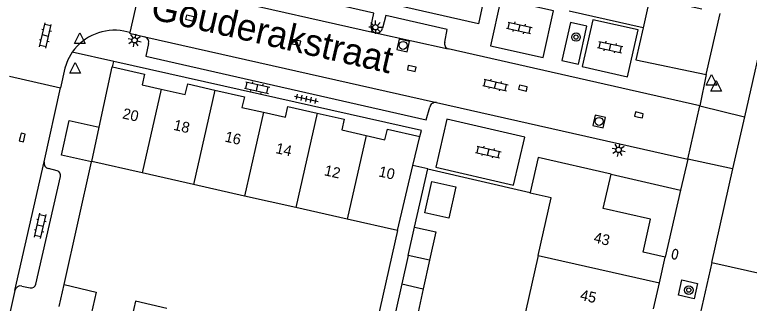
# Model space of a CAD drawing. Extents: x 128000 to 131008, y 398996 to 402500.
# Drawn here: x 128911 to 128979.8, y 399124.7 to 399151.7 of the extents above; entities that cross this region are included whole.
import ezdxf

# ---------------------------------------------------------------- set-up
doc = ezdxf.new("R2010")
doc.units = 0
for name, color, linetype in [('gg-afsc-erfafscheiding', 7, 'Continuous'), ('gg-afsc-muur', 7, 'Continuous'), ('gg-anno-huisnummerreeks BGT', 7, 'Continuous'), ('gg-anno-openbare ruimte label', 7, 'Continuous'), ('gg-bbg-bijgebouw', 7, 'Continuous'), ('gg-bbg-gedigitaliseerde bijgebouw', 7, 'Continuous'), ('gg-bbg-hoofdgebouw', 7, 'Continuous'), ('gg-bbg-luifel en loopbrug', 7, 'Continuous'), ('gg-bbg-tussenscheiding', 7, 'Continuous'), ('gg-knt-verharding', 7, 'Continuous'), ('gg-knt-verharding nz', 7, 'Continuous'), ('gt-grn-weggrens', 7, 'Continuous'), ('gt-symb-boom', 7, 'Continuous'), ('gt-symb-brandkraan', 7, 'Continuous'), ('gt-symb-klinker verharding', 7, 'Continuous'), ('gt-symb-kolk', 7, 'Continuous'), ('gt-symb-lichtmast', 7, 'Continuous'), ('gt-symb-rioolschacht', 7, 'Continuous'), ('gt-symb-tegel verharding', 7, 'Continuous'), ('gt-symb-waterafsluiter', 7, 'Continuous')]:
    doc.layers.add(name, color=color, linetype=linetype)

# ---------------------------------------------------------------- blocks, each defined once
blk = doc.blocks.new('gt0-KOLK')
at = {"layer": 'gt-symb-kolk'}
blk.add_lwpolyline([(0, 0), (0.375, 0), (0.375, 0.4), (-0.375, 0.4), (-0.375, 0), (0, 0)], dxfattribs=at)
blk = doc.blocks.new('gt0-LMAST')
at = {"layer": 'gt-symb-lichtmast'}
for p, q in [((-0.182, 0.173), (-0.447, 0.438)), ((-0.005, 0.246), (-0.005, 0.621)), ((0.172, 0.173), (0.437, 0.438)), ((-0.255, -0.004), (-0.63, -0.004)), ((-0.182, -0.181), (-0.447, -0.446)), ((-0.005, -0.254), (-0.005, -0.629)), ((0.437, -0.446), (0.172, -0.181)), ((0.245, -0.004), (0.62, -0.004))]:
    blk.add_line(p, q, dxfattribs=at)
blk.add_circle((-0.005, -0.004), 0.25, dxfattribs=at)
blk = doc.blocks.new('gt0-RS')
at = {"layer": 'gt-symb-rioolschacht'}
blk.add_lwpolyline([(-0.5, -0.5), (0.5, -0.5), (0.5, 0.5), (-0.5, 0.5)], close=True, dxfattribs=at)
blk.add_circle((0, 0), 0.375, dxfattribs=at)
blk = doc.blocks.new('gt0-KL1')
at = {"layer": 'gt-symb-klinker verharding'}
for p, q in [((-1.15, 0.3), (1.15, 0.3)), ((-1, -0.3), (-1, 0.3)), ((-0.5, 0.3), (-0.5, 0.45)), ((0, -0.3), (0, 0.3)), ((0.5, 0.3), (0.5, 0.45)), ((1, -0.3), (1, 0.3)), ((-1.15, -0.3), (1.15, -0.3)), ((-0.5, -0.45), (-0.5, -0.3)), ((0.5, -0.45), (0.5, -0.3))]:
    blk.add_line(p, q, dxfattribs=at)
blk = doc.blocks.new('gt0-WAFSL')
at = {"layer": 'gt-symb-waterafsluiter'}
for p, q in [((-0.5, -0.333), (0, 0.667)), ((0, 0.667), (0.5, -0.333)), ((0.5, -0.333), (-0.5, -0.333))]:
    blk.add_line(p, q, dxfattribs=at)
blk = doc.blocks.new('gt0-BOOM')
at = {"layer": 'gt-symb-boom'}
for radius in [0.4, 0.2]:
    blk.add_circle((0, 0), radius, dxfattribs=at)
blk = doc.blocks.new('gt0-TEG1')
at = {"layer": 'gt-symb-tegel verharding'}
for p, q in [((-1.125, 0), (1.125, 0)), ((-0.9, -0.25), (-0.9, 0.25)), ((-0.45, -0.25), (-0.45, 0.25)), ((0, -0.25), (0, 0.25)), ((0.45, -0.25), (0.45, 0.25)), ((0.9, -0.25), (0.9, 0.25))]:
    blk.add_line(p, q, dxfattribs=at)
blk = doc.blocks.new('gt0-BR')
at = {"layer": 'gt-symb-brandkraan'}
for centre, radius, start, end in [((-0.244, 0), 0.206, 107.56694, 252.43307), ((0.599, -2.664), 3, 106.89205, 107.56694), ((0, -0.691), 0.938, 73.10799, 106.89205), ((-0.599, -2.664), 3, 72.43309, 73.10799), ((0.244, 0), 0.206, 287.56695, 72.43309), ((0.599, 2.664), 3, 252.43307, 253.10797), ((0, 0.691), 0.938, 253.10797, 286.89206), ((-0.599, 2.664), 3, 286.89206, 287.56695)]:
    blk.add_arc(centre, radius, start, end, dxfattribs=at)

msp = doc.modelspace()

# ---------------------------------------------------------------- linework, layer by layer
at = {"layer": 'gg-afsc-erfafscheiding'}
for p, q in [((128915.65, 399126.47), (128918.234, 399137.974)), ((128918.234, 399137.974), (128918.24, 399138)), ((128946.89, 399131.531), (128944.26, 399119.977))]:
    msp.add_line(p, q, dxfattribs=at)
at = {"layer": 'gg-afsc-muur'}
for p, q in [((128948.484, 399131.865), (128949.717, 399137.309)), ((128949.717, 399137.309), (128959.313, 399135.109))]:
    msp.add_line(p, q, dxfattribs=at)
at = {"layer": 'gg-bbg-bijgebouw'}
for p, q in [((128948.484, 399131.865), (128950.474, 399131.415)), ((128915.19, 399124.431), (128915.65, 399126.47))]:
    msp.add_line(p, q, dxfattribs=at)
for points in [[(128915.65, 399126.47), (128918.65, 399125.76), (128918.18, 399123.721)], [(128925.286, 399124.241), (128922.335, 399124.918), (128921.866, 399122.874)]]:
    msp.add_lwpolyline(points, dxfattribs=at)
at = {"layer": 'gg-bbg-gedigitaliseerde bijgebouw'}
for p, q in [((128947.882, 399129.2), (128948.484, 399131.865)), ((128950.474, 399131.415), (128949.882, 399128.754)), ((128949.882, 399128.754), (128947.882, 399129.2))]:
    msp.add_line(p, q, dxfattribs=at)
msp.add_lwpolyline([(128950.093, 399136.129), (128952.336, 399135.622), (128951.674, 399132.696), (128949.431, 399133.203), (128950.093, 399136.129)], dxfattribs=at)
at = {"layer": 'gg-bbg-hoofdgebouw'}
for p, q in [((128969.87, 399150.52), (128962.96, 399152.08)), ((128918.24, 399138), (128918.937, 399141.219)), ((128948.325, 399137.616), (128948.97, 399140.35)), ((128922.961, 399136.934), (128918.24, 399138)), ((128946.89, 399131.531), (128948.325, 399137.616)), ((128927.761, 399135.85), (128922.961, 399136.934)), ((128932.561, 399134.766), (128927.761, 399135.85)), ((128937.362, 399133.682), (128932.561, 399134.766)), ((128942.162, 399132.599), (128937.362, 399133.682)), ((128946.89, 399131.531), (128942.162, 399132.599)), ((128960.049, 399129.19), (128958.862, 399123.928)), ((128971.405, 399126.628), (128971.95, 399129.051)), ((128970.86, 399124.201), (128971.405, 399126.628))]:
    msp.add_line(p, q, dxfattribs=at)
for points in [[(128975.39, 399152.25), (128970.5, 399153.36), (128969.87, 399150.52)], [(128918.937, 399141.219), (128920.16, 399146.86), (128920.175, 399146.857)], [(128920.175, 399146.857), (128923.19, 399146.181), (128922.97, 399145.191), (128924.74, 399144.786)], [(128924.74, 399144.786), (128927, 399144.27), (128927.23, 399145.27), (128929.765, 399144.692)], [(128929.765, 399144.692), (128932.54, 399144.06), (128932.31, 399143.07), (128934.339, 399142.612)], [(128934.339, 399142.612), (128936.38, 399142.151), (128936.6, 399143.14), (128939.364, 399142.518)], [(128939.364, 399142.518), (128941.88, 399141.951), (128941.66, 399140.95), (128943.938, 399140.437)], [(128943.938, 399140.437), (128945.7, 399140.041), (128945.93, 399141.031), (128948.97, 399140.35)], [(128966.87, 399136.82), (128960.05, 399138.36), (128959.313, 399135.109)], [(128971.95, 399129.051), (128969.87, 399129.521), (128970.57, 399132.59), (128966.14, 399133.59), (128966.87, 399136.82)], [(128960.049, 399129.19), (128961.27, 399134.6), (128959.3, 399135.05), (128959.313, 399135.109)]]:
    msp.add_lwpolyline(points, dxfattribs=at)
at = {"layer": 'gg-bbg-luifel en loopbrug'}
for p, q in [((128947.882, 399129.2), (128947.279, 399126.535)), ((128949.882, 399128.754), (128949.289, 399126.092)), ((128947.279, 399126.535), (128946.685, 399123.904)), ((128947.279, 399126.535), (128949.289, 399126.092)), ((128949.289, 399126.092), (128948.712, 399123.452))]:
    msp.add_line(p, q, dxfattribs=at)
at = {"layer": 'gg-bbg-tussenscheiding'}
for p, q in [((128924.74, 399144.786), (128922.961, 399136.934)), ((128929.765, 399144.692), (128927.761, 399135.85)), ((128934.339, 399142.612), (128932.561, 399134.766)), ((128939.364, 399142.518), (128937.362, 399133.682)), ((128943.938, 399140.437), (128942.162, 399132.599)), ((128960.049, 399129.19), (128971.405, 399126.628))]:
    msp.add_line(p, q, dxfattribs=at)
at = {"layer": 'gg-knt-verharding'}
for p, q in [((128922.934, 399154.993), (128921.807, 399150.077)), ((128982.178, 399154.653), (128979.358, 399142.191)), ((128975.79, 399146.13), (128977.083, 399151.866)), ((128921.807, 399150.077), (128921.26, 399150.2)), ((128944.83, 399150.052), (128944.816, 399150.055)), ((128975.186, 399143.197), (128951.621, 399148.545)), ((128920.175, 399146.857), (128920.302, 399147.369)), ((128910.535, 399145.987), (128915.308, 399144.886)), ((128913.791, 399137.976), (128915.308, 399144.886)), ((128950.52, 399143.509), (128974.049, 399138.219)), ((128974.049, 399138.219), (128975.186, 399143.197)), ((128979.358, 399142.191), (128978.254, 399137.316)), ((128914.996, 399137.135), (128914.199, 399137.33)), ((128913.003, 399126.504), (128915.31, 399136.59)), ((128966.87, 399136.82), (128973.38, 399135.32)), ((128973.38, 399135.32), (128971.95, 399129.051)), ((128976.31, 399128.539), (128982.672, 399127.097)), ((128911.715, 399126.341), (128912.493, 399126.163))]:
    msp.add_line(p, q, dxfattribs=at)
for points in [[(128955.1, 399153.86), (128954.45, 399150.89), (128920.26, 399158.66)], [(128944.415, 399150.703), (128944.652, 399151.896), (128925.274, 399156.323), (128924.943, 399155.099)], [(128960.53, 399147.73), (128961.485, 399152.104), (128956.558, 399153.228), (128955.599, 399148.836), (128960.53, 399147.73)], [(128951.303, 399149.158), (128951.528, 399150.348), (128945.791, 399151.669), (128945.481, 399150.481)], [(128964.604, 399150.669), (128963.076, 399151.018), (128962.279, 399147.451), (128963.818, 399147.106), (128964.604, 399150.669)], [(128964.184, 399146.887), (128968.402, 399145.93), (128969.4, 399150.327), (128965.18, 399151.269), (128964.184, 399146.887)], [(128969.87, 399150.52), (128969.207, 399147.503), (128975.79, 399146.13)], [(128921.807, 399150.077), (128921.794, 399150.022), (128923.226, 399149.67)], [(128923.575, 399149.046), (128923.315, 399147.862), (128949.571, 399141.89), (128949.892, 399143.078)], [(128916.424, 399148.238), (128916.006, 399147.514), (128915.72, 399146.722), (128915.308, 399144.886)], [(128948.97, 399140.35), (128949.12, 399140.89), (128920.302, 399147.369)], [(128957.752, 399135.788), (128958.809, 399140.288), (128951.512, 399141.967), (128950.481, 399137.484), (128957.752, 399135.788)], [(128918.234, 399137.974), (128915.418, 399138.602), (128916.119, 399141.844), (128918.937, 399141.219)], [(128978.254, 399137.316), (128976.27, 399128.548), (128976.31, 399128.539)], [(128976.31, 399128.539), (128973.36, 399115.5), (128974.5, 399113.771), (128971.825, 399101.902)], [(128973.188, 399125.471), (128973.512, 399126.916), (128974.975, 399126.588), (128974.652, 399125.143), (128973.188, 399125.471)], [(128911.037, 399125.921), (128904.92, 399098.621), (128904.96, 399098.191), (128907.03, 399095.031), (128907.1, 399094.671), (128905.695, 399088.471)]]:
    msp.add_lwpolyline(points, dxfattribs=at)
for centre, radius, start, end in [((128920.356, 399145.488), 4.798, 79.13819, 145.02731), ((128944.941, 399150.58), 0.54, 166.85762, 256.64307), ((128944.947, 399150.582), 0.543, 257.52697, 349.24169), ((128923.075, 399149.176), 0.517, 345.41957, 73.01656), ((128951.765, 399149.009), 0.485, 162.07303, 252.76395), ((128950.418, 399142.984), 0.535, 79.05125, 169.87282), ((128914.331, 399137.865), 0.552, 168.44287, 256.10842), ((128914.865, 399136.697), 0.457, 346.50751, 73.389), ((128911.589, 399125.788), 0.568, 77.14959, 166.40428), ((128912.568, 399126.603), 0.446, 260.33188, 347.20367)]:
    msp.add_arc(centre, radius, start, end, dxfattribs=at)
at = {"layer": 'gg-knt-verharding nz'}
for p, q in [((128924.276, 399154.688), (128944.816, 399150.055)), ((128923.226, 399149.67), (128950.52, 399143.509)), ((128944.83, 399150.052), (128951.621, 399148.545)), ((128911.037, 399125.921), (128913.791, 399137.976))]:
    msp.add_line(p, q, dxfattribs=at)
at = {"layer": 'gt-grn-weggrens'}
for p, q in [((128920.302, 399147.369), (128916.424, 399148.238)), ((128975.79, 399146.13), (128975.186, 399143.197)), ((128975.186, 399143.197), (128979.358, 399142.191)), ((128974.049, 399138.219), (128973.38, 399135.32)), ((128978.254, 399137.316), (128974.049, 399138.219)), ((128949.717, 399137.309), (128948.325, 399137.616))]:
    msp.add_line(p, q, dxfattribs=at)

# ---------------------------------------------------------------- block references
at = {"layer": 'gt-symb-boom'}
for p in [(128963.592, 399149.652), (128974.155, 399125.962)]:
    msp.add_blockref('gt0-BOOM', p, dxfattribs=at)
at = {"layer": 'gt-symb-brandkraan', "rotation": 77.22875743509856}
msp.add_blockref('gt0-BR', (128972.855, 399129.317), dxfattribs=at)
at = {"layer": 'gt-symb-klinker verharding'}
for p, rotation in [((128913.915, 399149.783), 77.28466301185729), ((128958.286, 399150.514), -12.410774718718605), ((128966.803, 399148.705), -12.410774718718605), ((128933.727, 399144.914), -12.410774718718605), ((128956.041, 399145.149), -12.702731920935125), ((128955.384, 399138.879), -12.702731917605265), ((128913.428, 399131.977), 76.88085536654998)]:
    msp.add_blockref('gt0-KL1', p, dxfattribs=dict(at, rotation=rotation))
at = {"layer": 'gt-symb-kolk'}
for p, rotation in [((128927.391, 399151.231), -12.702731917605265), ((128937.359, 399148.946), -12.702731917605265), ((128948.168, 399146.513), -12.702731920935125), ((128958.577, 399144.681), -12.702731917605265), ((128969.439, 399142.163), -12.702731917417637), ((128911.541, 399140.288), -102.82712342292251)]:
    msp.add_blockref('gt0-KOLK', p, dxfattribs=dict(at, rotation=rotation))
at = {"layer": 'gt-symb-lichtmast'}
msp.add_blockref('gt0-LMAST', (128944.818, 399150.57), dxfattribs=at)
for p, rotation in [((128922.26, 399149.356), -12.702731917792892), ((128967.587, 399139.091), -12.702731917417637)]:
    msp.add_blockref('gt0-LMAST', p, dxfattribs=dict(at, rotation=rotation))
at = {"layer": 'gt-symb-rioolschacht'}
for p, rotation in [((128947.4, 399148.866), -12.702731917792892), ((128965.751, 399141.751), -12.702731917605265)]:
    msp.add_blockref('gt0-RS', p, dxfattribs=dict(at, rotation=rotation))
at = {"layer": 'gt-symb-tegel verharding', "rotation": -12.702731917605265}
msp.add_blockref('gt0-TEG1', (128938.341, 399143.866), dxfattribs=at)
at = {"layer": 'gt-symb-waterafsluiter'}
for p in [(128917.136, 399149.376), (128916.683, 399146.605), (128976.284, 399145.478), (128976.728, 399144.904)]:
    msp.add_blockref('gt0-WAFSL', p, dxfattribs=at)

# ---------------------------------------------------------------- texts
at = {"layer": 'gg-anno-huisnummerreeks BGT'}
for s, rotation, p in [('20', 347.4, (128921.057, 399142.046)), ('18', 347.2, (128925.84, 399140.97)), ('16', 347.2, (128930.646, 399139.875)), ('14', 347.3, (128935.403, 399138.797)), ('12', 347.3, (128939.954, 399136.721)), ('10', 347.4, (128945.048, 399136.616)), ('43', 347.2, (128965.179, 399130.436)), ('45', 347.3, (128963.918, 399125.058))]:
    msp.add_text(s, height=1, rotation=rotation, dxfattribs=at).set_placement(p)
at = {"layer": 'gg-anno-openbare ruimte label'}
msp.add_text('Gouderakstraat', height=2.5, rotation=347.1, dxfattribs=at).set_placement((128923.646, 399151.38))

doc.saveas('drawing.dxf')
